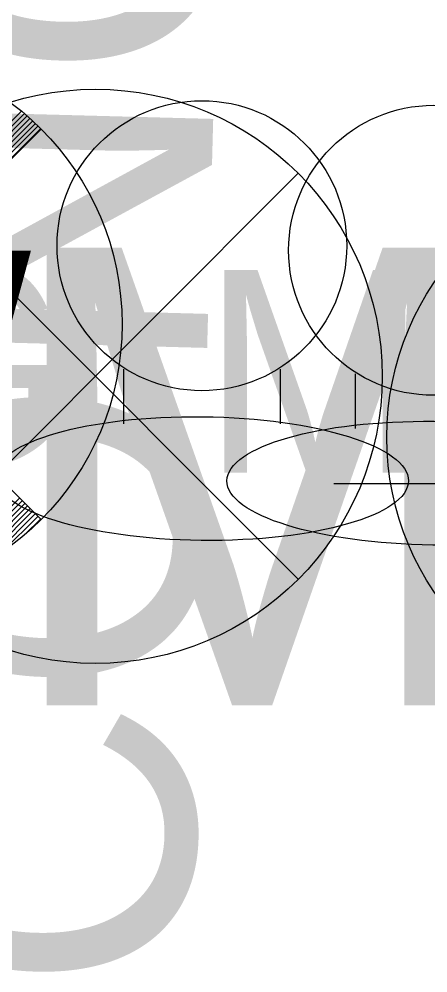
# Model space of a CAD drawing. Extents: x 978516 to 993312, y 1836504 to 1846212.
# Drawn here: x 992586.01 to 992592.68, y 1843529.01 to 1843544.56 of the extents above; entities that cross this region are included whole.
import ezdxf

# ---------------------------------------------------------------- set-up
doc = ezdxf.new("R2010")
doc.units = 0
for name, color, linetype in [('S_GAS_UTILITIES', 7, 'Continuous'), ('S_MANHOLE', 7, 'Continuous'), ('S_PARKING_ANNOT', 7, 'Continuous'), ('S_TANK', 7, 'Continuous')]:
    doc.layers.add(name, color=color, linetype=linetype)

msp = doc.modelspace()

# ---------------------------------------------------------------- linework, layer by layer
at = {"layer": 'S_GAS_UTILITIES'}
for p, q in [((992583.946, 1843535.427), (992590.565, 1843542.046)), ((992583.946, 1843542.046), (992590.565, 1843535.427))]:
    msp.add_line(p, q, dxfattribs=at)
msp.add_circle((992587.256, 1843538.736), 4.681, dxfattribs=at)
at = {"layer": 'S_MANHOLE'}
msp.add_line((992591.148, 1843536.987), (992595.326, 1843536.987), dxfattribs=at)
at = {"layer": 'S_TANK'}
for p, q in [((992582.885, 1843539.892), (992586.052, 1843543.059)), ((992582.927, 1843539.85), (992586.098, 1843543.02)), ((992582.97, 1843539.807), (992586.144, 1843542.981)), ((992583.012, 1843539.765), (992586.189, 1843542.941)), ((992583.054, 1843539.722), (992586.233, 1843542.901)), ((992583.097, 1843539.68), (992586.277, 1843542.86)), ((992583.139, 1843539.638), (992586.32, 1843542.819)), ((992583.182, 1843539.595), (992586.364, 1843542.777)), ((992587.715, 1843538.851), (992587.715, 1843537.96)), ((992590.273, 1843538.851), (992590.273, 1843537.96)), ((992591.496, 1843538.776), (992591.496, 1843537.885)), ((992584.574, 1843535.302), (992586.024, 1843536.753)), ((992584.702, 1843535.346), (992586.067, 1843536.71)), ((992584.838, 1843535.397), (992586.109, 1843536.668)), ((992584.982, 1843535.456), (992586.151, 1843536.626)), ((992585.138, 1843535.527), (992586.194, 1843536.583)), ((992585.309, 1843535.613), (992586.236, 1843536.541)), ((992585.506, 1843535.725), (992586.279, 1843536.498)), ((992585.743, 1843535.878), (992586.321, 1843536.456)), ((992586.106, 1843536.156), (992586.364, 1843536.413))]:
    msp.add_line(p, q, dxfattribs=at)
msp.add_lwpolyline([(992586.374, 1843542.766), (992583.192, 1843539.584), (992586.374, 1843536.403)], dxfattribs=at)
for centre, radius in [((992583.192, 1843539.584), 4.5), ((992588.994, 1843540.866), 2.364), ((992592.774, 1843540.791), 2.364), ((992596.511, 1843537.744), 4.5)]:
    msp.add_circle(centre, radius, dxfattribs=at)
for centre in [(992588.994, 1843537.069), (992592.774, 1843536.994)]:
    msp.add_ellipse(centre, major_axis=(3.371, -0.039), ratio=0.299132, dxfattribs=at)

# ---------------------------------------------------------------- texts
at = {"layer": 'S_GAS_UTILITIES'}
for s, p in [('G', (992583.437, 1843537.271)), ('M', (992589, 1843537.167))]:
    msp.add_text(s, height=3.3, dxfattribs=at).set_placement(p)
at = {"layer": 'S_MANHOLE'}
msp.add_text('M', height=7.465, dxfattribs=at).set_placement((992585.642, 1843533.37))
at = {"layer": 'S_PARKING_ANNOT'}
msp.add_text('CONCRETE PARKING', height=5.00049, rotation=88.4864, dxfattribs=at).set_placement((992588.801, 1843528.624))
at = {"layer": 'S_TANK'}
msp.add_text('M W', height=2.4, dxfattribs=at).set_placement((992579.621, 1843538.384))

doc.saveas('drawing.dxf')
